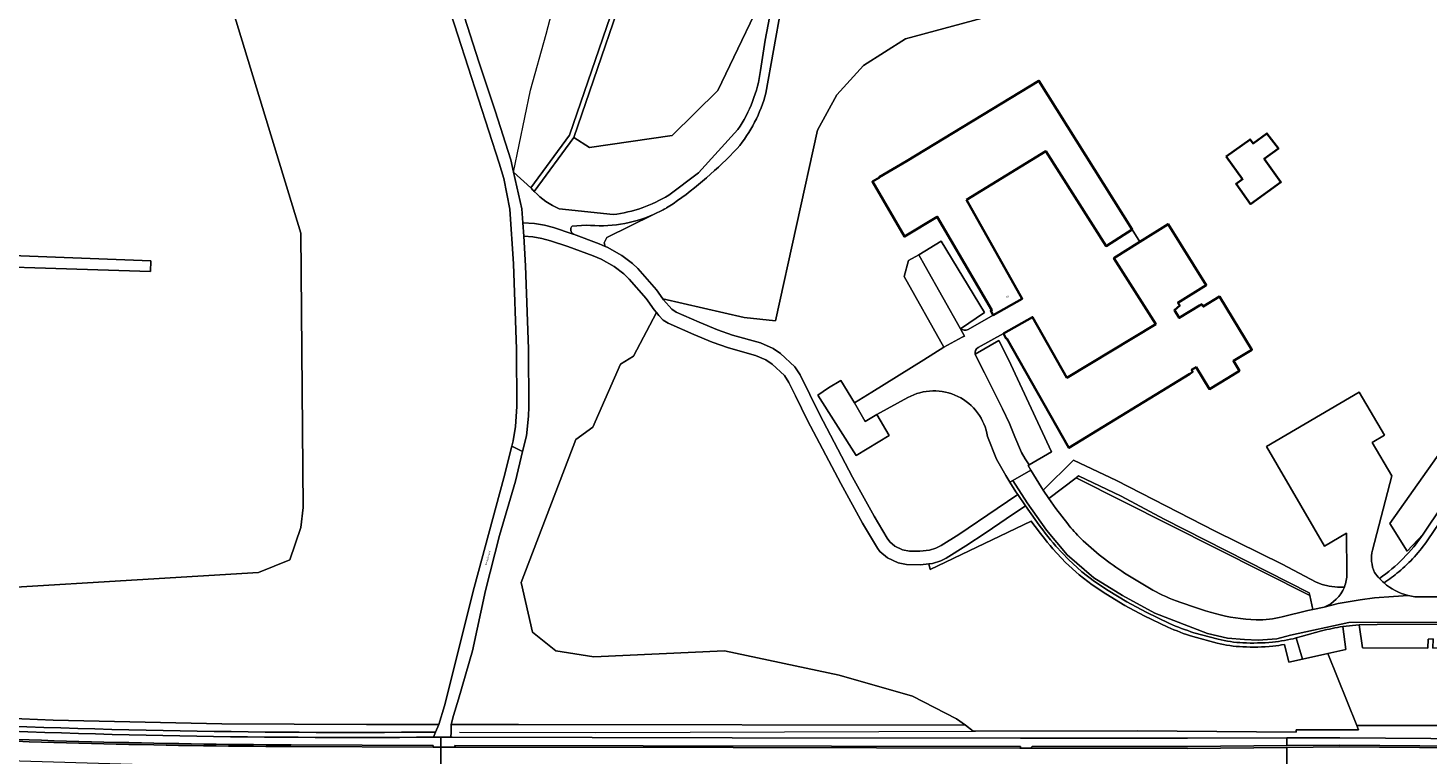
# Model space of a CAD drawing. Header units: metres. Extents: x 197700 to 204338, y 317132 to 325229.
# Tile 409 of 656: x 200008 to 200286, y 320392 to 320536. Entities that reach past the tile are written whole.
import ezdxf
from ezdxf.enums import TextEntityAlignment as Align

# ---------------------------------------------------------------- set-up
doc = ezdxf.new("R2010")
doc.units = ezdxf.units.M
for name, color, linetype, lineweight in [('B-WE-GR-BOS_LOOF-GV', 40, 'Continuous', 13), ('B-WE-GR-GRAS-GV', 60, 'Continuous', 13), ('B-WE-GR-GROENVOORZIENING-GV', 80, 'Continuous', 18), ('B-WE-IE-TERREINAFSCHEIDING_KUNSTMATIG_HEKWERK-G', 20, 'IE-TERREINAFSCHEIDING-KUNSTMATIG', 18), ('B-WE-OG-BEBOUWING-GV', 7, 'Continuous', 35), ('B-WE-OG-BEBOUWING-T18', 10, 'Continuous', 18), ('B-WE-OG-TERREIN_CULTUURSCHEIDING-GV', 7, 'Continuous', 18), ('B-WE-OG-TERREIN_ERF-GV', 7, 'Continuous', 18), ('B-WE-OG-TOPOGRAFIE-T18', 10, 'Continuous', 18), ('B-WE-VH-ONVERHARD-GV', 252, 'Continuous', 18), ('B-WE-VH-VERHARDING_ASFALT-GV', 252, 'Continuous', 18), ('B-WE-VH-VERHARDING_GESLOTEN-GV', 252, 'Continuous', 18), ('B-WE-VH-VERHARDING_HALFVERHARDING-GV', 252, 'Continuous', 18), ('B-WE-VH-VERHARDING_HALFVERHARDING_GRIND-GV', 252, 'Continuous', 18), ('B-WE-VH-VERHARDING_PUIN-GV', 252, 'Continuous', 18), ('B-WE-VH-VERHARDING_STRAATBAKSTEEN-GV', 252, 'Continuous', 18), ('B-WE-VH-VERHARDING_TEGEL-GV', 252, 'Continuous', 18)]:
    doc.layers.add(name, color=color, linetype=linetype, lineweight=lineweight)
doc.styles.add('NLCS-ISO-M200-T18', font='NLCS-ISO.ttf', dxfattribs={"height": 0.36})
doc.linetypes.add('IE-TERREINAFSCHEIDING-KUNSTMATIG', pattern='A,4,[82,NLCS.SHX,S=0.75,R=90,X=0,Y=0],4,-2', length=10)

msp = doc.modelspace()

# ---------------------------------------------------------------- linework, layer by layer
at = {"layer": 'B-WE-GR-BOS_LOOF-GV'}
for points in [[(199982.973, 320560.714), (200043.723, 320556.798), (200062.467, 320495.165), (200062.928, 320440.783), (200062.449, 320436.813), (200060.322, 320430.373), (200054.067, 320427.859), (199979.606, 320423.356)], [(200090.906, 320550.648), (200097.771, 320529.147), (200100.993, 320519.444), (200104.109, 320509.708), (200104.68, 320507.316), (200108.112, 320504.208), (200115.753, 320514.624), (200128.974, 320553.198)], [(200004.033, 320398.969), (200013.35, 320398.61), (200046.8, 320397.89), (200075.49, 320397.76), (200089.847, 320397.736), (200090.946, 320401.454), (200096.85, 320424.907), (200102.738, 320446.633), (200104.342, 320452.94), (200104.606, 320453.977), (200105.079, 320456.824), (200105.345, 320460.816), (200105.245, 320472.185), (200104.68, 320489.098), (200103.933, 320499.965), (200102.722, 320506.034), (200101.83, 320509.074), (200093.586, 320534.475), (200088.617, 320550.041)], [(200089.193, 320396.226), (200089.847, 320397.736), (200075.49, 320397.76), (200046.8, 320397.89), (200013.35, 320398.61), (200004.033, 320398.969), (199983.17, 320399.75), (199938.89, 320402.2), (199813.852, 320410.621), (199815.891, 320408.258)]]:
    msp.add_lwpolyline(points, dxfattribs=at)
msp.add_lwpolyline([(200106.732, 320494.577), (200107.071, 320488.697), (200107.611, 320472.234), (200107.712, 320460.748), (200107.642, 320458.924), (200107.215, 320454.979), (200106.457, 320451.882), (200105.026, 320446.032), (200101.87, 320435.227), (200099.137, 320424.31), (200096.536, 320412.367), (200093.74, 320402.752), (200092.743, 320399.509), (200092.314, 320397.732), (200105.63, 320397.71), (200194.31, 320397.572), (200192.545, 320398.881), (200183.813, 320403.379), (200169.271, 320407.549), (200146.507, 320412.375), (200120.578, 320411.184), (200113.038, 320412.375), (200108.407, 320416.079), (200106.158, 320425.869), (200117.005, 320454.266), (200120.406, 320456.683), (200125.86, 320469.228), (200128.463, 320470.794), (200133.025, 320479.431), (200132.555, 320480.013), (200131.314, 320481.773), (200130.987, 320482.238), (200127.593, 320486.087), (200126.55, 320487.102), (200124.613, 320488.555), (200122.053, 320490.004), (200120.495, 320490.682), (200115.419, 320492.555), (200111.993, 320493.692), (200110.265, 320494.162), (200108.51, 320494.468)], close=True, dxfattribs=at)
msp.add_lwpolyline([(199981.111, 320398.4, 0.0142494), (200089.193, 320396.226)], format="xyb", dxfattribs=at)
at = {"layer": 'B-WE-GR-GRAS-GV'}
for points in [[(200214.608, 320630.728), (200212.887, 320652.44), (200209.58, 320659.716), (200205.435, 320663.513), (200200.187, 320661.039), (200146.477, 320616.324), (200137.583, 320601.401), (200129.948, 320552.956), (200116.65, 320514.155), (200119.721, 320512.197), (200136.139, 320514.587), (200145.218, 320523.468), (200156.366, 320546.857), (200160.599, 320558.896), (200160.974, 320559.38), (200160.976, 320559.388), (200160.979, 320559.395)], [(200171.358, 320568.437), (200168.64, 320566.87), (200166.33, 320564.855), (200164.386, 320561.65), (200161.345, 320553.867), (200159.394, 320547.695), (200157.762, 320539.869), (200154.743, 320522.993)], [(200160.974, 320559.38), (200160.599, 320558.896), (200156.366, 320546.857), (200145.218, 320523.468), (200136.139, 320514.587), (200119.721, 320512.197), (200116.65, 320514.155), (200108.788, 320503.439)], [(200153.671, 320527.429), (200154.595, 320533.461), (200156.367, 320542.861), (200160.728, 320558.588)], [(200134.349, 320499.838), (200132.432, 320498.896), (200123.16, 320494.337), (200122.631, 320493.279), (200122.841, 320492.576), (200123.266, 320492.39), (200126.126, 320490.766), (200128.283, 320489.151), (200129.301, 320488.165), (200133.021, 320483.962), (200134.261, 320482.201), (200150.413, 320478.462), (200156.63, 320477.801), (200164.965, 320515.637), (200168.801, 320522.648), (200174.093, 320528.469), (200182.427, 320533.76), (200197.641, 320537.861)], [(200135.442, 320502.738), (200141.376, 320507.191), (200149.17, 320515.751)], [(200113.729, 320500.024), (200124.443, 320498.896)], [(200116.56, 320494.972), (200121.665, 320493.089), (200122.841, 320492.576), (200122.631, 320493.279), (200123.16, 320494.337), (200132.432, 320498.896)], [(200119.099, 320496.808), (200116.314, 320496.613)], [(200207.375, 320438.081), (200187.306, 320428.455), (200187.044, 320429.606), (200185.414, 320429.409), (200182.647, 320429.473), (200180.994, 320429.817), (200178.839, 320430.818), (200177.344, 320432.065), (200176.851, 320432.725), (200173.906, 320437.694), (200169.578, 320445.565), (200163.003, 320458.06), (200160.597, 320462.935), (200159.289, 320465.586), (200158.402, 320466.933), (200155.998, 320469.212), (200154.742, 320470.044), (200152.697, 320470.958), (200147.287, 320472.431), (200144.055, 320473.59), (200140.416, 320475.063), (200135.327, 320477.37), (200134.351, 320477.967), (200133.495, 320478.849), (200133.025, 320479.431), (200128.463, 320470.794), (200125.86, 320469.228), (200120.406, 320456.683), (200117.005, 320454.266), (200106.158, 320425.869), (200108.407, 320416.079), (200113.038, 320412.375), (200120.578, 320411.184), (200146.507, 320412.375), (200169.271, 320407.549), (200183.813, 320403.379), (200192.545, 320398.881), (200194.31, 320397.572), (200195.847, 320396.433), (200196.288, 320396.434), (200228.42, 320396.498), (200259.925, 320396.218)], [(200208.14, 320438.386), (200206.218, 320441.133), (200202.372, 320438.518), (200198.415, 320435.795), (200194.402, 320433.157), (200190.461, 320430.721), (200189.428, 320430.202), (200187.746, 320429.691), (200187.044, 320429.606), (200187.306, 320428.455), (200207.375, 320438.081)], [(200234.47, 320417.059), (200229.79, 320419.276), (200225.918, 320421.356), (200222.169, 320423.638), (200219.47, 320425.42), (200216.876, 320427.39), (200214.165, 320429.886), (200211.668, 320432.585)], [(200211.668, 320432.585), (200214.165, 320429.886), (200216.876, 320427.39), (200219.47, 320425.42), (200222.169, 320423.638), (200225.918, 320421.356), (200229.79, 320419.276), (200234.47, 320417.059)], [(200234.812, 320417.782), (200230.151, 320419.99), (200226.316, 320422.051), (200222.597, 320424.314), (200219.933, 320426.073), (200217.39, 320428.004), (200214.73, 320430.453), (200212.274, 320433.107)], [(200244.222, 320413.861), (200239.394, 320415.184)], [(200239.394, 320415.184), (200244.222, 320413.861)], [(200244.433, 320414.633), (200239.632, 320415.948)], [(200257.617, 320413.599), (200258.459, 320410.128), (200261.15, 320410.724), (200259.936, 320414.897)], [(200259.925, 320396.218), (200259.924, 320396.663), (200272.276, 320396.692), (200271.936, 320397.524), (200266.175, 320411.837), (200261.15, 320410.724), (200258.459, 320410.128), (200257.617, 320413.599)]]:
    msp.add_lwpolyline(points, dxfattribs=at)
msp.add_lwpolyline([(199893.91, 320546.523), (199893.272, 320536.29), (199895.18, 320520.55), (199894.974, 320516.016), (199893.098, 320516.101), (199893.011, 320514.601), (199892.953, 320513.602), (199904.556, 320513.354), (199903.811, 320494.665), (200032.698, 320489.673), (200032.632, 320487.572), (199982.508, 320489.152), (199981.036, 320453.967), (199979.606, 320423.356), (200054.067, 320427.859), (200060.322, 320430.373), (200062.449, 320436.813), (200062.928, 320440.783), (200062.467, 320495.165), (200043.723, 320556.798), (199982.973, 320560.714), (199894.989, 320565.963), (199894.434, 320554.522)], close=True, dxfattribs=at)
for points in [[(200149.17, 320515.751, 0.1138546), (200153.671, 320527.429)], [(200154.743, 320522.993, -0.1082332), (200149.034, 320512.007)], [(200149.034, 320512.007, -0.0508215), (200136.335, 320501.033)], [(200108.788, 320503.439, 0.1053409), (200113.729, 320500.024)], [(200124.443, 320498.896, 0.1099631), (200135.442, 320502.738)], [(200136.335, 320501.033, -0.0149542), (200135.011, 320500.209)], [(200132.432, 320498.896, -0.1312412), (200119.099, 320496.808)], [(200135.011, 320500.209, -0.0070361), (200134.349, 320499.838)], [(200116.314, 320496.613, 0.502265), (200116.56, 320494.972)], [(200211.668, 320432.585, -0.0236797), (200207.375, 320438.081)], [(200207.375, 320438.081, 0.0236797), (200211.668, 320432.585)], [(200212.274, 320433.107, -0.0230609), (200208.14, 320438.386)], [(200239.632, 320415.948, -0.0306838), (200234.812, 320417.782)], [(200239.394, 320415.184, -0.0307), (200234.47, 320417.059)], [(200234.47, 320417.059, 0.0307), (200239.394, 320415.184)], [(200249.361, 320413.937, -0.0458627), (200244.433, 320414.633)], [(200259.936, 320414.897, -0.0360266), (200255.196, 320414.082)], [(200249.322, 320413.138, -0.0458217), (200244.222, 320413.861)], [(200244.222, 320413.861, 0.0458217), (200249.322, 320413.138)], [(200255.275, 320413.286, -0.0372733), (200249.322, 320413.138)], [(200249.322, 320413.138, 0.0372733), (200255.275, 320413.286)], [(200255.196, 320414.082, -0.0371877), (200249.361, 320413.937)], [(200257.617, 320413.599, -0.0174235), (200255.275, 320413.286)], [(200255.275, 320413.286, 0.0174235), (200257.617, 320413.599)]]:
    msp.add_lwpolyline(points, format="xyb", dxfattribs=at)
at = {"layer": 'B-WE-GR-GROENVOORZIENING-GV'}
for points in [[(200318.839, 320433.348), (200312.951, 320433.277), (200312.843, 320476.378), (200318.667, 320476.52), (200319.035, 320484.645), (200319.301, 320487.304), (200318.801, 320487.123), (200317.632, 320486.16), (200316.183, 320484.187), (200311.899, 320477.83), (200305.828, 320467.493), (200300.288, 320456.242), (200293.906, 320445.953), (200286.072, 320434.39)], [(200283.487, 320423.077), (200299.41, 320423.084), (200307.809, 320423.143), (200318.771, 320423.101), (200318.839, 320433.348)], [(200308.368, 320417.638), (200308.263, 320412.905), (200303.381, 320412.884), (200303.378, 320414.715), (200302.328, 320414.735), (200302.449, 320412.914), (200287.033, 320412.897), (200287.08, 320414.712), (200286.092, 320414.681), (200286.033, 320412.853), (200273.058, 320412.921), (200272.405, 320417.506), (200269.188, 320417.167), (200269.753, 320412.629), (200266.175, 320411.837), (200271.936, 320397.524), (200315.795, 320397.52), (200316.185, 320398.42)]]:
    msp.add_lwpolyline(points, dxfattribs=at)
msp.add_lwpolyline([(200311.96, 320484.09), (200311.975, 320484.964), (200302.85, 320472.033), (200302.206, 320470.31), (200298.698, 320466.149), (200293.539, 320458.838), (200278.533, 320437.574), (200281.91, 320432.146), (200285.085, 320435.476), (200292.668, 320446.717), (200299.479, 320457.833), (200303.94, 320466.398), (200308.845, 320475.119), (200313.141, 320481.899)], close=True, dxfattribs=at)
for points in [[(200286.072, 320434.39, -0.0660712), (200280.275, 320428.021)], [(200280.275, 320428.021, -0.0279426), (200277.345, 320425.82)], [(200277.345, 320425.82, 0.1180892), (200282.115, 320423.335)], [(200282.115, 320423.335, 0.0320337), (200283.487, 320423.077)]]:
    msp.add_lwpolyline(points, format="xyb", dxfattribs=at)
at = {"layer": 'B-WE-IE-TERREINAFSCHEIDING_KUNSTMATIG_HEKWERK-G'}
for points in [[(200104.68, 320507.316), (200108.038, 320523.582), (200111.127, 320534.655), (200116.304, 320554.455)], [(200093.915, 320396.186), (200120.983, 320396.178), (200195.847, 320396.433)], [(200195.847, 320396.433), (200196.288, 320396.434), (200228.42, 320396.498), (200259.925, 320396.218)]]:
    msp.add_lwpolyline(points, dxfattribs=at)
at = {"layer": 'B-WE-OG-BEBOUWING-GV'}
for points in [[(200194.5, 320501.8), (200210.25, 320511.43), (200222.218, 320492.63), (200227.367, 320495.907), (200208.9, 320525.41), (200182.59, 320509.47), (200177.219, 320506.312), (200177.249, 320506.261), (200175.843, 320505.442), (200182.213, 320494.512), (200188.736, 320498.447), (200199.551, 320479.918), (200199.348, 320479.807), (200199.832, 320478.932), (200205.592, 320482.19)], [(200246.056, 320510.398), (200249.294, 320505.891), (200247.995, 320504.957), (200250.854, 320500.978), (200256.908, 320505.328), (200253.582, 320509.957), (200256.392, 320511.976), (200254.127, 320514.966), (200251.366, 320512.982), (200250.782, 320513.794)], [(200228.881, 320493.488), (200223.751, 320490.222), (200232.06, 320477.17), (200214.45, 320466.53), (200207.648, 320478.556), (200201.851, 320475.277), (200202.42, 320474.249), (200202.519, 320474.303), (200214.849, 320452.588), (200238.821, 320467.323), (200239.416, 320467.689), (200239.184, 320468.068), (200240.065, 320468.607), (200242.721, 320464.263), (200246.425, 320466.528), (200248.663, 320467.896), (200247.464, 320469.857), (200251.131, 320472.08), (200244.742, 320482.616), (200241.486, 320480.641), (200241.206, 320481.102), (200240.756, 320480.827), (200236.734, 320478.368), (200235.774, 320479.94), (200236.81, 320480.82), (200236.458, 320481.383), (200242.073, 320484.891), (200234.507, 320497.002)]]:
    msp.add_lwpolyline(points, close=True, dxfattribs=at)
at = {"layer": 'B-WE-OG-TERREIN_CULTUURSCHEIDING-GV'}
for points in [[(200089.193, 320396.226, -0.0142494), (199981.111, 320398.4)], [(199981.521, 320397.379, 0.0141367), (200088.759, 320395.223)]]:
    msp.add_lwpolyline(points, format="xyb", dxfattribs=at)
for points in [[(200088.759, 320395.223), (200089.193, 320396.226)], [(200259.924, 320396.663), (200259.925, 320396.218), (200228.42, 320396.498), (200196.288, 320396.434), (200195.847, 320396.433), (200194.31, 320397.572), (200105.63, 320397.71), (200092.314, 320397.732), (200092.292, 320397.639), (200092.267, 320396.939), (200092.293, 320396.24), (200092.228, 320395.211), (200092.516, 320395.21), (200148.068, 320395.116), (200205.265, 320395.028), (200238.363, 320394.994), (200258.051, 320395.066), (200268.568, 320395.105), (200313.767, 320394.741)], [(200315.795, 320397.52), (200271.936, 320397.524), (200272.276, 320396.692), (200259.924, 320396.663)]]:
    msp.add_lwpolyline(points, dxfattribs=at)
at = {"layer": 'B-WE-OG-TERREIN_ERF-GV'}
for points in [[(200197.641, 320537.861), (200182.427, 320533.76), (200174.093, 320528.469), (200168.801, 320522.648), (200164.965, 320515.637), (200156.63, 320477.801), (200150.413, 320478.462), (200134.261, 320482.201), (200134.437, 320481.951), (200136.059, 320480.1), (200136.95, 320479.554), (200141.468, 320477.513), (200145.119, 320476.035), (200148.114, 320474.964), (200153.68, 320473.45), (200156.191, 320472.312), (200157.657, 320471.347), (200160.444, 320468.707), (200161.511, 320467.098), (200165.375, 320459.269), (200171.922, 320446.826), (200176.208, 320439.03), (200178.771, 320434.702), (200179.283, 320433.997), (200180.303, 320433.122), (200181.859, 320432.41), (200183.186, 320432.141), (200185.276, 320432.094), (200187.181, 320432.328), (200188.463, 320432.726), (200189.473, 320433.238), (200192.978, 320435.408), (200200.631, 320440.555), (200204.709, 320443.356), (200204.339, 320443.909), (200203.14, 320445.819), (200202.334, 320447.102), (200200.459, 320450.373), (200198.695, 320454.866)], [(200194.852, 320476.095), (200199.832, 320478.932), (200199.348, 320479.807), (200199.551, 320479.918), (200188.736, 320498.447), (200182.213, 320494.512), (200175.843, 320505.442), (200177.249, 320506.261), (200177.219, 320506.312), (200182.59, 320509.47), (200208.9, 320525.41), (200227.367, 320495.907), (200228.881, 320493.488), (200234.507, 320497.002), (200242.073, 320484.891), (200236.458, 320481.383), (200236.81, 320480.82), (200235.774, 320479.94), (200236.734, 320478.368), (200240.756, 320480.827), (200241.206, 320481.102), (200241.486, 320480.641), (200244.742, 320482.616), (200251.131, 320472.08), (200247.464, 320469.857), (200248.663, 320467.896), (200246.425, 320466.528), (200242.721, 320464.263), (200240.065, 320468.607), (200239.184, 320468.068), (200239.416, 320467.689), (200238.821, 320467.323), (200214.849, 320452.588), (200202.519, 320474.303), (200202.42, 320474.249), (200201.851, 320475.277), (200196.823, 320472.5)], [(199982.508, 320489.152), (200032.632, 320487.572), (200032.698, 320489.673), (199903.811, 320494.665)], [(200182.889, 320462.592), (200176.707, 320459.24), (200179.203, 320455.075), (200172.631, 320451.105), (200165.031, 320463.04), (200167.14, 320464.511), (200169.615, 320465.959), (200172.308, 320461.56), (200175.712, 320463.669), (200186.067, 320470.061), (200190.036, 320472.569), (200182.16, 320486.583), (200183.01, 320489.763), (200185.055, 320490.924), (200189.47, 320493.613), (200198.095, 320479.453), (200193.305, 320476.249)], [(200196.241, 320471.178), (200200.96, 320473.891), (200202.873, 320470.165), (200211.366, 320451.844), (200206.964, 320449.235), (200206.73, 320449.138), (200207.302, 320448.194), (200209.372, 320444.777), (200209.736, 320444.224), (200215.776, 320450.186), (200224.258, 320446.115), (200243.882, 320436.075), (200257.123, 320429.548), (200263.88, 320425.947), (200265.062, 320425.506), (200266.462, 320425.19), (200268.146, 320424.981), (200269.482, 320424.963)], [(200269.99, 320427.652), (200269.911, 320435.668), (200265.562, 320433.124), (200254.005, 320452.879), (200272.447, 320463.667), (200277.447, 320455.12), (200274.996, 320453.687), (200278.879, 320447.048), (200275.083, 320432.343)], [(200285.085, 320435.476), (200281.91, 320432.146), (200278.533, 320437.574), (200293.539, 320458.838)], [(200257.168, 320419.122), (200262.253, 320420.316), (200263.234, 320420.518), (200262.634, 320423.336), (200216.267, 320446.675), (200210.872, 320442.553), (200212.277, 320440.587), (200214.614, 320437.511)], [(200225.893, 320427.763), (200230.842, 320424.747)]]:
    msp.add_lwpolyline(points, dxfattribs=at)
msp.add_lwpolyline([(200246.056, 320510.398), (200250.782, 320513.794), (200251.366, 320512.982), (200254.127, 320514.966), (200256.392, 320511.976), (200253.582, 320509.957), (200256.908, 320505.328), (200250.854, 320500.978), (200247.995, 320504.957), (200249.294, 320505.891)], close=True, dxfattribs=at)
for points in [[(200193.305, 320476.249, 0.2692668), (200194.852, 320476.095)], [(200196.823, 320472.5, 0.3250569), (200196.241, 320471.178)], [(200198.695, 320454.866, 0.5174129), (200182.889, 320462.592)], [(200214.614, 320437.511, 0.032815), (200217.195, 320434.635)], [(200217.195, 320434.635, 0.028868), (200221.378, 320430.988)], [(200276.444, 320426.693, 0.0911373), (200285.085, 320435.476)], [(200275.083, 320432.343, 0.172762), (200275.48, 320427.88)], [(200221.378, 320430.988, 0.020155), (200225.893, 320427.763)], [(200269.482, 320424.963, 0.0982541), (200269.99, 320427.652)], [(200275.48, 320427.88, 0.0339106), (200276.444, 320426.693)], [(200230.842, 320424.747, 0.0379017), (200236.089, 320422.286)], [(200236.089, 320422.286, 0.0234981), (200243.877, 320419.733)], [(200243.877, 320419.733, 0.0603676), (200251.98, 320418.508)], [(200251.98, 320418.508, 0.0743646), (200257.168, 320419.122)]]:
    msp.add_lwpolyline(points, format="xyb", dxfattribs=at)
at = {"layer": 'B-WE-VH-ONVERHARD-GV'}
for points in [[(200108.788, 320503.439), (200116.65, 320514.155), (200129.948, 320552.956), (200137.583, 320601.401), (200146.477, 320616.324), (200200.187, 320661.039), (200204.559, 320669.902), (200209.991, 320685.249), (200221.501, 320692.046), (200244.854, 320707.395), (200249.256, 320708.079), (200251.9, 320708.49), (200258.945, 320709.584), (200269.098, 320707.482), (200273.247, 320707.844), (200272.975, 320708.38), (200272.859, 320708.814), (200269.157, 320708.491), (200258.971, 320710.6), (200244.486, 320708.35), (200220.972, 320692.895), (200209.17, 320685.925)], [(200209.17, 320685.925), (200203.636, 320670.291), (200199.384, 320661.672), (200145.706, 320616.983), (200136.625, 320601.747), (200128.974, 320553.198), (200115.753, 320514.624), (200108.112, 320504.208)]]:
    msp.add_lwpolyline(points, dxfattribs=at)
msp.add_lwpolyline([(200108.112, 320504.208, 0.0201195), (200108.788, 320503.439)], format="xyb", dxfattribs=at)
msp.add_lwpolyline([(200122.841, 320492.576), (200121.665, 320493.089), (200116.56, 320494.972), (200116.294, 320495.07), (200112.6, 320496.298), (200110.822, 320496.776), (200108.816, 320497.124), (200106.523, 320497.267), (200106.732, 320494.577), (200108.51, 320494.468), (200110.265, 320494.162), (200111.993, 320493.692), (200115.419, 320492.555), (200120.495, 320490.682), (200122.053, 320490.004), (200124.613, 320488.555), (200126.55, 320487.102), (200127.593, 320486.087), (200130.987, 320482.238), (200131.314, 320481.773), (200132.555, 320480.013), (200133.025, 320479.431), (200133.495, 320478.849), (200134.351, 320477.967), (200135.327, 320477.37), (200140.416, 320475.063), (200144.055, 320473.59), (200147.287, 320472.431), (200152.697, 320470.958), (200154.742, 320470.044), (200155.998, 320469.212), (200158.402, 320466.933), (200159.289, 320465.586), (200160.597, 320462.935), (200163.003, 320458.06), (200169.578, 320445.565), (200173.906, 320437.694), (200176.851, 320432.725), (200177.344, 320432.065), (200178.839, 320430.818), (200180.994, 320429.817), (200182.647, 320429.473), (200185.414, 320429.409), (200187.044, 320429.606), (200187.746, 320429.691), (200189.428, 320430.202), (200190.461, 320430.721), (200194.402, 320433.157), (200198.415, 320435.795), (200202.372, 320438.518), (200206.218, 320441.133), (200204.709, 320443.356), (200200.631, 320440.555), (200192.978, 320435.408), (200189.473, 320433.238), (200188.463, 320432.726), (200187.181, 320432.328), (200185.276, 320432.094), (200183.186, 320432.141), (200181.859, 320432.41), (200180.303, 320433.122), (200179.283, 320433.997), (200178.771, 320434.702), (200176.208, 320439.03), (200171.922, 320446.826), (200165.375, 320459.269), (200161.511, 320467.098), (200160.444, 320468.707), (200157.657, 320471.347), (200156.191, 320472.312), (200153.68, 320473.45), (200148.114, 320474.964), (200145.119, 320476.035), (200141.468, 320477.513), (200136.95, 320479.554), (200136.059, 320480.1), (200134.437, 320481.951), (200134.261, 320482.201), (200133.021, 320483.962), (200129.301, 320488.165), (200128.283, 320489.151), (200126.126, 320490.766), (200123.266, 320492.39)], close=True, dxfattribs=at)
at = {"layer": 'B-WE-VH-VERHARDING_ASFALT-GV'}
for points in [[(200088.617, 320550.041), (200093.586, 320534.475), (200101.83, 320509.074), (200102.722, 320506.034), (200103.933, 320499.965), (200104.68, 320489.098), (200105.245, 320472.185), (200105.345, 320460.816), (200105.079, 320456.824), (200104.606, 320453.977), (200104.342, 320452.94), (200106.457, 320451.882), (200107.215, 320454.979), (200107.642, 320458.924), (200107.712, 320460.748), (200107.611, 320472.234), (200107.071, 320488.697), (200106.732, 320494.577), (200106.523, 320497.267), (200106.311, 320500), (200104.68, 320507.316), (200104.109, 320509.708), (200100.993, 320519.444), (200097.771, 320529.147), (200090.906, 320550.648)], [(200196.823, 320472.5), (200201.851, 320475.277), (200207.648, 320478.556), (200214.45, 320466.53), (200232.06, 320477.17), (200223.751, 320490.222), (200228.881, 320493.488), (200227.367, 320495.907), (200222.218, 320492.63), (200210.25, 320511.43), (200194.5, 320501.8), (200205.592, 320482.19), (200199.832, 320478.932), (200194.852, 320476.095)], [(200193.305, 320476.249), (200194.139, 320474.772), (200193.691, 320474.55), (200190.036, 320472.569), (200186.067, 320470.061), (200175.712, 320463.669)], [(200198.695, 320454.866), (200200.459, 320450.373), (200202.334, 320447.102), (200203.14, 320445.819), (200203.711, 320446.141), (200207.302, 320448.194), (200206.73, 320449.138), (200206.964, 320449.235), (200206.147, 320450.446), (200205.419, 320451.713), (200204.087, 320454.788), (200203.054, 320457.446), (200201.672, 320460.368), (200198.117, 320467.465), (200196.657, 320470.352), (200196.241, 320471.178)], [(200175.712, 320463.669), (200172.308, 320461.56), (200174.389, 320457.859), (200176.707, 320459.24), (200182.889, 320462.592)], [(200275.083, 320432.343), (200278.879, 320447.048), (200274.996, 320453.687), (200277.447, 320455.12), (200272.447, 320463.667), (200254.005, 320452.879), (200265.562, 320433.124), (200269.911, 320435.668), (200269.99, 320427.652)], [(200214.614, 320437.511), (200212.277, 320440.587), (200210.872, 320442.553), (200209.736, 320444.224), (200209.372, 320444.777), (200207.302, 320448.194), (200203.711, 320446.141), (200206.576, 320441.726), (200210.421, 320436.314), (200214.503, 320431.357), (200219.752, 320426.837), (200225.437, 320423.339), (200231.852, 320419.84), (200242.348, 320415.758), (200246.284, 320414.883), (200249.638, 320414.591), (200252.407, 320414.446), (200256.052, 320414.737), (200258.822, 320415.466), (200270.339, 320417.945), (200308.243, 320418.09)], [(200230.842, 320424.747), (200225.893, 320427.763)], [(200282.115, 320423.335), (200279.234, 320423.106), (200275.472, 320422.89), (200272.613, 320422.431), (200268.28, 320421.734), (200265.471, 320421.034), (200263.234, 320420.518), (200262.253, 320420.316), (200257.168, 320419.122)], [(200265.471, 320421.034), (200268.28, 320421.734), (200272.613, 320422.431), (200275.472, 320422.89), (200279.234, 320423.106), (200282.115, 320423.335)], [(200318.771, 320423.101), (200307.809, 320423.143), (200299.41, 320423.084), (200283.487, 320423.077)], [(199981.369, 320395.4), (199980.974, 320394.862), (199971.111, 320395.313), (199970.927, 320391.583), (200029.039, 320389.838), (200090.229, 320389.414), (200090.242, 320393.229), (200088.741, 320393.234), (200060.489, 320393.358)], [(200331.222, 320392.748), (200311.192, 320392.945), (200308.191, 320392.946), (200268.548, 320393.286), (200258.054, 320393.188), (200258.06, 320389.486), (200371.676, 320388.417)]]:
    msp.add_lwpolyline(points, dxfattribs=at)
for points in [[(200186.32, 320488.624), (200193.305, 320476.249), (200198.095, 320479.453), (200189.47, 320493.613), (200185.055, 320490.924)], [(200190.036, 320472.569), (200193.691, 320474.55), (200194.139, 320474.772), (200193.305, 320476.249), (200186.32, 320488.624), (200185.055, 320490.924), (200183.01, 320489.763), (200182.16, 320486.583)], [(200198.117, 320467.465), (200201.672, 320460.368), (200203.054, 320457.446), (200204.087, 320454.788), (200205.419, 320451.713), (200206.147, 320450.446), (200206.964, 320449.235), (200211.366, 320451.844), (200202.873, 320470.165), (200200.96, 320473.891), (200196.241, 320471.178), (200196.657, 320470.352)], [(200172.308, 320461.56), (200169.615, 320465.959), (200167.14, 320464.511), (200165.031, 320463.04), (200172.631, 320451.105), (200179.203, 320455.075), (200176.707, 320459.24), (200174.389, 320457.859)], [(200090.249, 320395.218), (200092.228, 320395.211), (200092.293, 320396.24), (200092.267, 320396.939), (200092.292, 320397.639), (200092.314, 320397.732), (200092.743, 320399.509), (200093.74, 320402.752), (200096.536, 320412.367), (200099.137, 320424.31), (200101.87, 320435.227), (200105.026, 320446.032), (200106.457, 320451.882), (200104.342, 320452.94), (200102.738, 320446.633), (200096.85, 320424.907), (200090.946, 320401.454), (200089.847, 320397.736), (200089.193, 320396.226), (200088.759, 320395.223)], [(200207.531, 320393.064), (200205.13, 320393.065), (200148.242, 320393.155), (200093.059, 320393.22), (200090.242, 320393.229), (200090.229, 320389.414), (200258.06, 320389.486), (200258.054, 320393.188), (200238.34, 320393.005)]]:
    msp.add_lwpolyline(points, close=True, dxfattribs=at)
for points in [[(200194.852, 320476.095, -0.2692668), (200193.305, 320476.249)], [(200196.241, 320471.178, -0.3250569), (200196.823, 320472.5)], [(200182.889, 320462.592, -0.5174129), (200198.695, 320454.866)], [(200217.195, 320434.635, -0.032815), (200214.614, 320437.511)], [(200221.378, 320430.988, -0.028868), (200217.195, 320434.635)], [(200275.48, 320427.88, -0.172762), (200275.083, 320432.343)], [(200225.893, 320427.763, -0.020155), (200221.378, 320430.988)], [(200269.99, 320427.652, -0.0982541), (200269.482, 320424.963)], [(200276.444, 320426.693, -0.0339106), (200275.48, 320427.88)], [(200277.345, 320425.82, -0.0281779), (200276.444, 320426.693)], [(200282.115, 320423.335, -0.1180892), (200277.345, 320425.82)], [(200236.089, 320422.286, -0.0379017), (200230.842, 320424.747)], [(200269.482, 320424.963, -0.2090691), (200265.471, 320421.034)], [(200283.487, 320423.077, -0.0320337), (200282.115, 320423.335)], [(200243.877, 320419.733, -0.0234981), (200236.089, 320422.286)], [(200251.98, 320418.508, -0.0603676), (200243.877, 320419.733)], [(200257.168, 320419.122, -0.0743646), (200251.98, 320418.508)], [(200060.489, 320393.358, -0.0103895), (199981.369, 320395.4)]]:
    msp.add_lwpolyline(points, format="xyb", dxfattribs=at)
at = {"layer": 'B-WE-VH-VERHARDING_GESLOTEN-GV'}
for points in [[(200060.528, 320393.692, -0.0103734), (199981.369, 320395.755)], [(199981.369, 320395.4, 0.0103895), (200060.489, 320393.358)], [(200205.13, 320393.065, 0.8151782), (200205.123, 320393.4)], [(200207.544, 320393.394, 0.7424663), (200207.531, 320393.064)]]:
    msp.add_lwpolyline(points, format="xyb", dxfattribs=at)
for points in [[(200060.489, 320393.358), (200088.741, 320393.234), (200088.742, 320393.588), (200060.528, 320393.692)], [(200205.123, 320393.4), (200093.041, 320393.56), (200093.059, 320393.22), (200148.242, 320393.155), (200205.13, 320393.065)], [(200207.531, 320393.064), (200238.34, 320393.005), (200258.054, 320393.188), (200268.548, 320393.286), (200308.191, 320392.946), (200311.192, 320392.945), (200311.207, 320392.951), (200311.222, 320392.959), (200311.23, 320392.964)], [(200311.198, 320393.274), (200308.214, 320393.281), (200268.55, 320393.652), (200258.053, 320393.548), (200238.362, 320393.352), (200207.544, 320393.394)]]:
    msp.add_lwpolyline(points, dxfattribs=at)
at = {"layer": 'B-WE-VH-VERHARDING_HALFVERHARDING-GV'}
for points in [[(200269.482, 320424.963), (200268.146, 320424.981), (200266.462, 320425.19), (200265.062, 320425.506), (200263.88, 320425.947), (200257.123, 320429.548), (200243.882, 320436.075), (200224.258, 320446.115), (200215.776, 320450.186), (200209.736, 320444.224), (200210.872, 320442.553)], [(200210.872, 320442.553), (200216.267, 320446.675), (200216.747, 320447.042), (200225.199, 320443.047), (200233.762, 320438.449), (200262.521, 320423.867), (200262.634, 320423.336), (200263.234, 320420.518), (200265.471, 320421.034)], [(200264.947, 320416.294), (200260.933, 320415.158), (200259.936, 320414.897), (200261.15, 320410.724), (200266.175, 320411.837), (200269.753, 320412.629), (200269.188, 320417.167)]]:
    msp.add_lwpolyline(points, dxfattribs=at)
for points in [[(200265.471, 320421.034, 0.2090691), (200269.482, 320424.963)], [(200269.188, 320417.167, 0.0280829), (200264.947, 320416.294)]]:
    msp.add_lwpolyline(points, format="xyb", dxfattribs=at)
msp.add_lwpolyline([(200272.405, 320417.506), (200273.058, 320412.921), (200286.033, 320412.853), (200286.092, 320414.681), (200287.08, 320414.712), (200287.033, 320412.897), (200302.449, 320412.914), (200302.328, 320414.735), (200303.378, 320414.715), (200303.381, 320412.884), (200308.263, 320412.905), (200308.368, 320417.638), (200275.971, 320417.564)], close=True, dxfattribs=at)
at = {"layer": 'B-WE-VH-VERHARDING_HALFVERHARDING_GRIND-GV'}
msp.add_lwpolyline([(200286.072, 320434.39), (200293.906, 320445.953), (200300.288, 320456.242), (200305.828, 320467.493), (200311.899, 320477.83), (200316.183, 320484.187), (200317.632, 320486.16), (200318.801, 320487.123), (200319.301, 320487.304), (200320.34, 320494.898), (200322.099, 320503.254), (200324.258, 320511.966), (200325.842, 320517.263), (200326.262, 320518.667), (200325.315, 320518.933), (200320.332, 320501.394), (200318.368, 320493.772), (200317.437, 320488.679), (200313.141, 320481.899), (200308.845, 320475.119), (200303.94, 320466.398), (200299.479, 320457.833), (200292.668, 320446.717), (200285.085, 320435.476)], dxfattribs=at)
for points in [[(200285.085, 320435.476, -0.0911373), (200276.444, 320426.693)], [(200280.275, 320428.021, 0.0660712), (200286.072, 320434.39)], [(200276.444, 320426.693, 0.0281779), (200277.345, 320425.82)], [(200277.345, 320425.82, 0.0279426), (200280.275, 320428.021)]]:
    msp.add_lwpolyline(points, format="xyb", dxfattribs=at)
at = {"layer": 'B-WE-VH-VERHARDING_PUIN-GV'}
for points in [[(200154.743, 320522.993), (200157.762, 320539.869), (200159.394, 320547.695), (200161.345, 320553.867), (200164.386, 320561.65), (200166.33, 320564.855), (200168.64, 320566.87), (200171.358, 320568.437)], [(200160.728, 320558.588), (200156.367, 320542.861), (200154.595, 320533.461), (200153.671, 320527.429)], [(200149.17, 320515.751), (200141.376, 320507.191), (200135.442, 320502.738)], [(200108.112, 320504.208), (200104.68, 320507.316), (200106.311, 320500), (200106.523, 320497.267)], [(200124.443, 320498.896), (200113.729, 320500.024)], [(200132.432, 320498.896), (200134.349, 320499.838)], [(200106.523, 320497.267), (200108.816, 320497.124), (200110.822, 320496.776), (200112.6, 320496.298), (200116.294, 320495.07), (200116.56, 320494.972)], [(200116.314, 320496.613), (200119.099, 320496.808)]]:
    msp.add_lwpolyline(points, dxfattribs=at)
for points in [[(200153.671, 320527.429, -0.1138546), (200149.17, 320515.751)], [(200149.034, 320512.007, 0.1082332), (200154.743, 320522.993)], [(200136.335, 320501.033, 0.0508215), (200149.034, 320512.007)], [(200108.788, 320503.439, -0.0201195), (200108.112, 320504.208)], [(200113.729, 320500.024, -0.1053409), (200108.788, 320503.439)], [(200135.442, 320502.738, -0.1099631), (200124.443, 320498.896)], [(200135.011, 320500.209, 0.0149542), (200136.335, 320501.033)], [(200119.099, 320496.808, 0.1312412), (200132.432, 320498.896)], [(200134.349, 320499.838, 0.0070361), (200135.011, 320500.209)], [(200116.56, 320494.972, -0.502265), (200116.314, 320496.613)]]:
    msp.add_lwpolyline(points, format="xyb", dxfattribs=at)
at = {"layer": 'B-WE-VH-VERHARDING_STRAATBAKSTEEN-GV'}
for points in [[(200308.243, 320418.09), (200270.339, 320417.945), (200258.822, 320415.466), (200256.052, 320414.737), (200252.407, 320414.446), (200249.638, 320414.591), (200246.284, 320414.883), (200242.348, 320415.758), (200231.852, 320419.84), (200225.437, 320423.339), (200219.752, 320426.837), (200214.503, 320431.357), (200210.421, 320436.314), (200206.576, 320441.726), (200203.711, 320446.141), (200203.14, 320445.819), (200204.339, 320443.909), (200204.709, 320443.356), (200206.218, 320441.133), (200208.14, 320438.386)], [(200212.274, 320433.107), (200214.73, 320430.453), (200217.39, 320428.004), (200219.933, 320426.073), (200222.597, 320424.314), (200226.316, 320422.051), (200230.151, 320419.99), (200234.812, 320417.782)], [(200269.188, 320417.167), (200272.405, 320417.506), (200275.971, 320417.564), (200308.368, 320417.638)], [(200239.632, 320415.948), (200244.433, 320414.633)], [(200259.936, 320414.897), (200260.933, 320415.158), (200264.947, 320416.294)]]:
    msp.add_lwpolyline(points, dxfattribs=at)
msp.add_lwpolyline([(200262.634, 320423.336), (200262.521, 320423.867), (200233.762, 320438.449), (200225.199, 320443.047), (200216.747, 320447.042), (200216.267, 320446.675)], close=True, dxfattribs=at)
for points in [[(200208.14, 320438.386, 0.0230609), (200212.274, 320433.107)], [(200234.812, 320417.782, 0.0306838), (200239.632, 320415.948)], [(200244.433, 320414.633, 0.0458627), (200249.361, 320413.937)], [(200255.196, 320414.082, 0.0360266), (200259.936, 320414.897)], [(200264.947, 320416.294, -0.0280829), (200269.188, 320417.167)], [(200249.361, 320413.937, 0.0371877), (200255.196, 320414.082)]]:
    msp.add_lwpolyline(points, format="xyb", dxfattribs=at)
at = {"layer": 'B-WE-VH-VERHARDING_TEGEL-GV'}
for points in [[(199981.369, 320395.755, 0.0103734), (200060.528, 320393.692)], [(200088.759, 320395.223, -0.0141367), (199981.521, 320397.379)], [(200205.123, 320393.4, -0.8151782), (200205.13, 320393.065)], [(200207.531, 320393.064, -0.7424663), (200207.544, 320393.394)]]:
    msp.add_lwpolyline(points, format="xyb", dxfattribs=at)
for points in [[(200060.528, 320393.692), (200088.742, 320393.588), (200088.741, 320393.234), (200090.242, 320393.229), (200090.249, 320395.218), (200088.759, 320395.223)], [(200207.544, 320393.394), (200238.362, 320393.352), (200258.053, 320393.548), (200258.051, 320395.066), (200238.363, 320394.994), (200205.265, 320395.028), (200148.068, 320395.116), (200092.516, 320395.21), (200092.228, 320395.211), (200090.249, 320395.218), (200090.242, 320393.229), (200093.059, 320393.22), (200093.041, 320393.56), (200205.123, 320393.4)], [(200205.13, 320393.065), (200207.531, 320393.064)], [(200313.767, 320394.741), (200268.568, 320395.105), (200258.051, 320395.066), (200258.053, 320393.548), (200268.55, 320393.652), (200308.214, 320393.281), (200311.198, 320393.274)]]:
    msp.add_lwpolyline(points, dxfattribs=at)

# ---------------------------------------------------------------- texts
at = {"layer": 'B-WE-OG-BEBOUWING-T18', "style": 'NLCS-ISO-M200-T18'}
msp.add_text('99', height=0.36, rotation=30.2, dxfattribs=at).set_placement((200202.646, 320482.55), align=Align.MIDDLE)
at = {"layer": 'B-WE-OG-TOPOGRAFIE-T18', "style": 'NLCS-ISO-M200-T18'}
msp.add_text('Winselerpad', height=0.36, rotation=74.8, dxfattribs=at).set_placement((200099.59, 320430.744), align=Align.MIDDLE)

doc.saveas('drawing.dxf')
